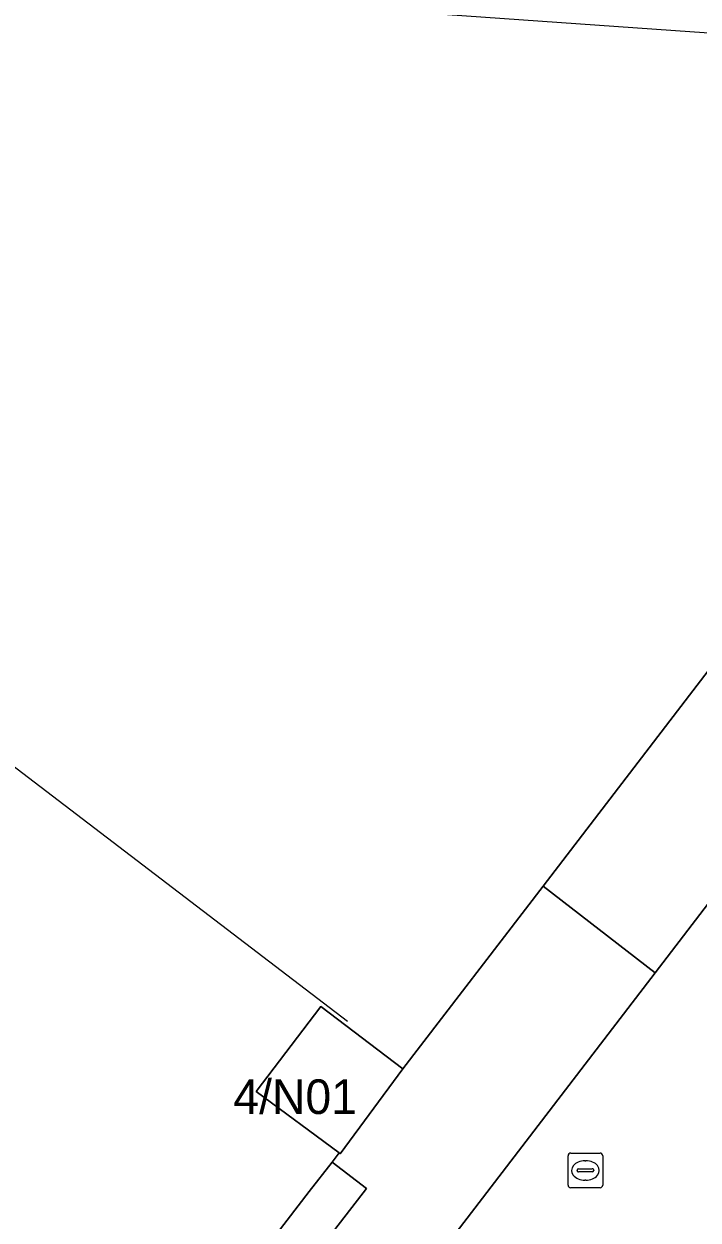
# Model space of a CAD drawing. Extents: x 160663 to 161506, y 382245 to 383291.
# Drawn here: x 161103.09 to 161122.55, y 382841.23 to 382875.77 of the extents above; entities that cross this region are included whole.
import ezdxf

# ---------------------------------------------------------------- set-up
doc = ezdxf.new("R2010")
doc.units = 0
for name, color, linetype in [('IMGEO_Erf', 7, 'Continuous'), ('IMGEO_Hek', 7, 'Continuous'), ('IMGEO_Pand', 7, 'Continuous'), ('IMGEO_Pand_nummerreeks', 7, 'Continuous'), ('IMGEO_Pand_vergunning_verleend', 7, 'Continuous'), ('IMGEO_Rijbaan_lokaal_open', 7, 'Continuous'), ('IMGEO_Rioolput', 7, 'Continuous'), ('IMGEO_Voetpad_open', 7, 'Continuous')]:
    doc.layers.add(name, color=color, linetype=linetype)

msp = doc.modelspace()

# ---------------------------------------------------------------- linework, layer by layer
at = {"layer": 'IMGEO_Erf'}
msp.add_lwpolyline([(161092.13, 382817.04), (161111.328, 382842.05), (161111.985, 382842.903), (161112.188, 382843.169), (161109.797, 382844.936), (161111.665, 382847.392), (161114.029, 382845.594), (161118.078, 382850.867), (161136.742, 382875.246), (161139.357, 382878.667)], dxfattribs=at)
at = {"layer": 'IMGEO_Hek'}
msp.add_lwpolyline([(161112.433, 382846.963), (161069.846, 382879.509)], dxfattribs=at)
at = {"layer": 'IMGEO_Pand'}
msp.add_lwpolyline([(161114.029, 382845.594), (161111.665, 382847.392), (161109.797, 382844.936), (161112.188, 382843.169), (161112.22, 382843.145)], close=True, dxfattribs=at)
at = {"layer": 'IMGEO_Pand_vergunning_verleend'}
msp.add_lwpolyline([(161056.082, 382855.064), (161060.29, 382860.428), (161074.85, 382878.894), (161137.947, 382874.451), (161146.752, 382866.872), (161124.102, 382803.494), (161122.529, 382800.578), (161111.719, 382780.544), (161105.267, 382769.061), (161092.363, 382746.932), (161075.369, 382777.41), (161071.58, 382785.44), (161085.588, 382803.94), (161084.359, 382804.87), (161070.671, 382815.235), (161068.803, 382816.304), (161083.669, 382834.92)], close=True, dxfattribs=at)
at = {"layer": 'IMGEO_Rijbaan_lokaal_open'}
msp.add_lwpolyline([(161142.096, 382875.623), (161139.62, 382872.259), (161133.417, 382864.187), (161121.308, 382848.368), (161093.629, 382812.241), (161088.939, 382806.107), (161087.18, 382803.889), (161080.872, 382795.691), (161063.935, 382773.67), (161061.649, 382770.691)], dxfattribs=at)
at = {"layer": 'IMGEO_Rioolput'}
for p, q in [((161118.797, 382842.235), (161118.797, 382843.087)), ((161118.872, 382843.161), (161119.724, 382843.161)), ((161119.798, 382843.087), (161119.798, 382842.235)), ((161119.056, 382842.655), (161119.056, 382842.667)), ((161119.494, 382842.618), (161119.096, 382842.618)), ((161119.099, 382842.704), (161119.497, 382842.704)), ((161119.285, 382842.941), (161119.31, 382842.941)), ((161119.54, 382842.667), (161119.54, 382842.655)), ((161119.308, 382842.381), (161119.283, 382842.381)), ((161119.724, 382842.161), (161118.872, 382842.161))]:
    msp.add_line(p, q, dxfattribs=at)
for points in [[(161118.797, 382842.235), (161118.797, 382843.087)], [(161118.872, 382843.161), (161119.724, 382843.161)], [(161119.798, 382843.087), (161119.798, 382842.235)], [(161119.724, 382842.161), (161118.872, 382842.161)]]:
    msp.add_lwpolyline(points, dxfattribs=at)
for centre, radius, start, end in [((161118.874, 382843.085), 0.0765, 91.552, 178.448), ((161118.874, 382843.085), 0.0765, 91.552, 178.448), ((161119.722, 382843.085), 0.0765, 1.552, 88.448), ((161119.722, 382843.085), 0.0765, 1.552, 88.448), ((161119.096, 382842.664), 0.0403, 85.8775, 175.7526), ((161119.093, 382842.654), 0.0366, 178.938, 274.7102), ((161119.497, 382842.661), 0.043, 264.8664, 352.4533), ((161119.501, 382842.666), 0.0386, 1.7309, 96.639), ((161118.874, 382842.237), 0.0765, 181.552, 268.448), ((161118.874, 382842.237), 0.0765, 181.552, 268.448), ((161119.722, 382842.237), 0.0765, 271.552, 358.448), ((161119.722, 382842.237), 0.0765, 271.552, 358.448)]:
    msp.add_arc(centre, radius, start, end, dxfattribs=at)
for centre, major_axis, ratio, start_param, end_param in [((161119.284, 382842.661), (-0.387, 0.002), 0.722429, 4.712389, 7.853982), ((161119.309, 382842.661), (-0.39, 0.002), 0.717154, 1.570796, 4.712389)]:
    msp.add_ellipse(centre, major_axis=major_axis, ratio=ratio, start_param=start_param, end_param=end_param, dxfattribs=at)
at = {"layer": 'IMGEO_Voetpad_open'}
msp.add_lwpolyline([(161159.988, 382958.892), (161140.009, 382950.063), (161140.962, 382947.214), (161141.221, 382947.303), (161145.362, 382935.353), (161143.599, 382914.302), (161143.563, 382913.86), (161144.031, 382913.8), (161141.51, 382882.824), (161141.018, 382882.863), (161140.981, 382882.422), (161140.996, 382882.421), (161140.806, 382880.615), (161140.449, 382880.099), (161140.784, 382879.832), (161139.714, 382878.392), (161139.357, 382878.667), (161136.742, 382875.246), (161118.078, 382850.867), (161121.308, 382848.368), (161133.417, 382864.187)], dxfattribs=at)
for points in [[(161121.308, 382848.368), (161118.078, 382850.867), (161114.029, 382845.594), (161112.22, 382843.145), (161112.188, 382843.169), (161111.985, 382842.903), (161112.979, 382842.137), (161092.801, 382816.025), (161093.865, 382815.211), (161092.362, 382813.255), (161093.629, 382812.241)], [(161112.979, 382842.137), (161111.985, 382842.903), (161111.328, 382842.05), (161092.13, 382817.04), (161091.887, 382816.724), (161092.801, 382816.025)]]:
    msp.add_lwpolyline(points, close=True, dxfattribs=at)

# ---------------------------------------------------------------- texts
at = {"layer": 'IMGEO_Pand_nummerreeks'}
msp.add_text('4/N01', height=1, dxfattribs=at).set_placement((161109.135, 382844.291))

doc.saveas('drawing.dxf')
